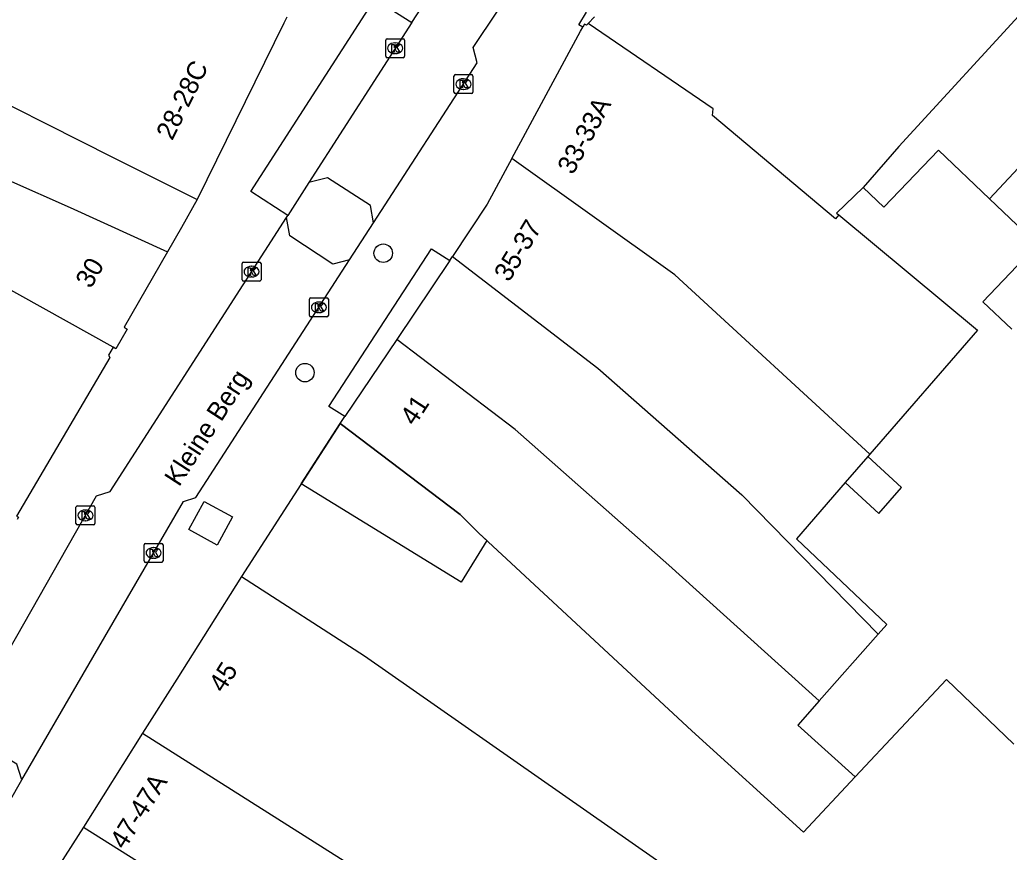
# Model space of a CAD drawing. Extents: x 160664 to 161506, y 382245 to 383288.
# Drawn here: x 161106 to 161158.3, y 383066.6 to 383110.6 of the extents above; entities that cross this region are included whole.
import ezdxf

# ---------------------------------------------------------------- set-up
doc = ezdxf.new("R2010")
doc.units = 0
for name, color, linetype in [('IMGEO_Boom', 7, 'Continuous'), ('IMGEO_Kolk', 7, 'Continuous'), ('IMGEO_Muur', 7, 'Continuous'), ('IMGEO_Openbare_ruimte_label', 7, 'Continuous'), ('IMGEO_Pand', 7, 'Continuous'), ('IMGEO_Pand_nummerreeks', 7, 'Continuous'), ('IMGEO_Pand_vergunning_verleend', 7, 'Continuous'), ('IMGEO_Parkeervlak_open', 7, 'Continuous'), ('IMGEO_Voetpad_gesloten', 7, 'Continuous'), ('IMGEO_Voetpad_open', 7, 'Continuous'), ('IMGEO_Woonerf_open', 7, 'Continuous')]:
    doc.layers.add(name, color=color, linetype=linetype)

msp = doc.modelspace()

# ---------------------------------------------------------------- linework, layer by layer
at = {"layer": 'IMGEO_Boom'}
for centre in [(161125.209, 383098.247), (161121.069, 383091.936)]:
    msp.add_circle(centre, 0.489, dxfattribs=at)
at = {"layer": 'IMGEO_Kolk'}
for p, q in [((161125.339, 383108.654), (161125.339, 383109.506)), ((161125.414, 383109.58), (161126.266, 383109.58)), ((161125.827, 383109.36), (161125.852, 383109.36)), ((161126.34, 383109.506), (161126.34, 383108.654)), ((161125.85, 383108.8), (161125.825, 383108.8)), ((161126.266, 383108.58), (161125.414, 383108.58)), ((161128.948, 383106.759), (161128.948, 383107.611)), ((161129.023, 383107.685), (161129.875, 383107.685)), ((161129.949, 383107.611), (161129.949, 383106.759)), ((161129.436, 383107.465), (161129.461, 383107.465)), ((161129.875, 383106.685), (161129.023, 383106.685)), ((161129.459, 383106.905), (161129.434, 383106.905)), ((161117.749, 383096.848), (161117.749, 383097.7)), ((161117.824, 383097.774), (161118.676, 383097.774)), ((161118.75, 383097.7), (161118.75, 383096.848)), ((161118.237, 383097.554), (161118.262, 383097.554)), ((161118.676, 383096.774), (161117.824, 383096.774)), ((161118.26, 383096.994), (161118.235, 383096.994)), ((161121.308, 383094.962), (161121.308, 383095.814)), ((161121.383, 383095.888), (161122.235, 383095.888)), ((161121.796, 383095.668), (161121.821, 383095.668)), ((161122.309, 383095.814), (161122.309, 383094.962)), ((161121.819, 383095.108), (161121.794, 383095.108)), ((161122.235, 383094.888), (161121.383, 383094.888)), ((161108.965, 383083.963), (161108.965, 383084.815)), ((161109.04, 383084.889), (161109.892, 383084.889)), ((161109.453, 383084.669), (161109.478, 383084.669)), ((161109.966, 383084.815), (161109.966, 383083.963)), ((161109.476, 383084.109), (161109.451, 383084.109)), ((161109.892, 383083.889), (161109.04, 383083.889)), ((161112.57, 383081.978), (161112.57, 383082.83)), ((161112.645, 383082.904), (161113.497, 383082.904)), ((161113.058, 383082.684), (161113.083, 383082.684)), ((161113.571, 383082.83), (161113.571, 383081.978)), ((161113.081, 383082.124), (161113.056, 383082.124)), ((161113.497, 383081.904), (161112.645, 383081.904))]:
    msp.add_line(p, q, dxfattribs=at)
for points in [[(161125.339, 383108.654), (161125.339, 383109.506)], [(161125.414, 383109.58), (161126.266, 383109.58)], [(161125.66, 383109.28), (161125.783, 383109.28), (161125.783, 383109.129), (161125.913, 383109.28), (161126.077, 383109.28), (161125.931, 383109.129), (161126.084, 383108.88), (161125.932, 383108.88), (161125.847, 383109.044), (161125.783, 383108.977), (161125.783, 383108.88), (161125.66, 383108.88), (161125.66, 383109.28)], [(161126.34, 383109.506), (161126.34, 383108.654)], [(161126.266, 383108.58), (161125.414, 383108.58)], [(161128.948, 383106.759), (161128.948, 383107.611)], [(161129.023, 383107.685), (161129.875, 383107.685)], [(161129.949, 383107.611), (161129.949, 383106.759)], [(161129.269, 383107.385), (161129.392, 383107.385), (161129.392, 383107.234), (161129.522, 383107.385), (161129.686, 383107.385), (161129.54, 383107.234), (161129.693, 383106.985), (161129.541, 383106.985), (161129.456, 383107.149), (161129.392, 383107.082), (161129.392, 383106.985), (161129.269, 383106.985), (161129.269, 383107.385)], [(161129.875, 383106.685), (161129.023, 383106.685)], [(161117.749, 383096.848), (161117.749, 383097.7)], [(161117.824, 383097.774), (161118.676, 383097.774)], [(161118.75, 383097.7), (161118.75, 383096.848)], [(161118.07, 383097.474), (161118.193, 383097.474), (161118.193, 383097.323), (161118.323, 383097.474), (161118.487, 383097.474), (161118.341, 383097.323), (161118.494, 383097.074), (161118.342, 383097.074), (161118.257, 383097.238), (161118.193, 383097.171), (161118.193, 383097.074), (161118.07, 383097.074), (161118.07, 383097.474)], [(161118.676, 383096.774), (161117.824, 383096.774)], [(161121.308, 383094.962), (161121.308, 383095.814)], [(161121.383, 383095.888), (161122.235, 383095.888)], [(161121.629, 383095.588), (161121.752, 383095.588), (161121.752, 383095.437), (161121.882, 383095.588), (161122.046, 383095.588), (161121.9, 383095.437), (161122.053, 383095.188), (161121.901, 383095.188), (161121.816, 383095.352), (161121.752, 383095.285), (161121.752, 383095.188), (161121.629, 383095.188), (161121.629, 383095.588)], [(161122.309, 383095.814), (161122.309, 383094.962)], [(161122.235, 383094.888), (161121.383, 383094.888)], [(161108.965, 383083.963), (161108.965, 383084.815)], [(161109.04, 383084.889), (161109.892, 383084.889)], [(161109.286, 383084.589), (161109.409, 383084.589), (161109.409, 383084.438), (161109.539, 383084.589), (161109.703, 383084.589), (161109.557, 383084.438), (161109.71, 383084.189), (161109.558, 383084.189), (161109.473, 383084.353), (161109.409, 383084.286), (161109.409, 383084.189), (161109.286, 383084.189), (161109.286, 383084.589)], [(161109.966, 383084.815), (161109.966, 383083.963)], [(161109.892, 383083.889), (161109.04, 383083.889)], [(161112.57, 383081.978), (161112.57, 383082.83)], [(161112.645, 383082.904), (161113.497, 383082.904)], [(161112.891, 383082.604), (161113.014, 383082.604), (161113.014, 383082.453), (161113.144, 383082.604), (161113.308, 383082.604), (161113.162, 383082.453), (161113.315, 383082.204), (161113.163, 383082.204), (161113.078, 383082.368), (161113.014, 383082.301), (161113.014, 383082.204), (161112.891, 383082.204), (161112.891, 383082.604)], [(161113.571, 383082.83), (161113.571, 383081.978)], [(161113.497, 383081.904), (161112.645, 383081.904)]]:
    msp.add_lwpolyline(points, dxfattribs=at)
for centre, start, end in [((161125.416, 383109.504), 91.552, 178.448), ((161125.416, 383109.504), 91.552, 178.448), ((161126.264, 383109.504), 1.552, 88.448), ((161126.264, 383109.504), 1.552, 88.448), ((161125.416, 383108.656), 181.552, 268.448), ((161125.416, 383108.656), 181.552, 268.448), ((161126.264, 383108.656), 271.552, 358.448), ((161126.264, 383108.656), 271.552, 358.448), ((161129.025, 383107.609), 91.552, 178.448), ((161129.025, 383107.609), 91.552, 178.448), ((161129.873, 383107.609), 1.552, 88.448), ((161129.873, 383107.609), 1.552, 88.448), ((161129.025, 383106.761), 181.552, 268.448), ((161129.025, 383106.761), 181.552, 268.448), ((161129.873, 383106.761), 271.552, 358.448), ((161129.873, 383106.761), 271.552, 358.448), ((161117.826, 383097.698), 91.552, 178.448), ((161117.826, 383097.698), 91.552, 178.448), ((161118.674, 383097.698), 1.552, 88.448), ((161118.674, 383097.698), 1.552, 88.448), ((161117.826, 383096.85), 181.552, 268.448), ((161117.826, 383096.85), 181.552, 268.448), ((161118.674, 383096.85), 271.552, 358.448), ((161118.674, 383096.85), 271.552, 358.448), ((161121.385, 383095.812), 91.552, 178.448), ((161121.385, 383095.812), 91.552, 178.448), ((161122.233, 383095.812), 1.552, 88.448), ((161122.233, 383095.812), 1.552, 88.448), ((161121.385, 383094.964), 181.552, 268.448), ((161121.385, 383094.964), 181.552, 268.448), ((161122.233, 383094.964), 271.552, 358.448), ((161122.233, 383094.964), 271.552, 358.448), ((161109.042, 383084.813), 91.552, 178.448), ((161109.042, 383084.813), 91.552, 178.448), ((161109.89, 383084.813), 1.552, 88.448), ((161109.89, 383084.813), 1.552, 88.448), ((161109.042, 383083.965), 181.552, 268.448), ((161109.042, 383083.965), 181.552, 268.448), ((161109.89, 383083.965), 271.552, 358.448), ((161109.89, 383083.965), 271.552, 358.448), ((161112.647, 383082.828), 91.552, 178.448), ((161112.647, 383082.828), 91.552, 178.448), ((161113.495, 383082.828), 1.552, 88.448), ((161113.495, 383082.828), 1.552, 88.448), ((161112.647, 383081.98), 181.552, 268.448), ((161112.647, 383081.98), 181.552, 268.448), ((161113.495, 383081.98), 271.552, 358.448), ((161113.495, 383081.98), 271.552, 358.448)]:
    msp.add_arc(centre, 0.0765, start, end, dxfattribs=at)
for centre, major_axis, ratio, start_param, end_param in [((161125.826, 383109.08), (-0.387, 0.002), 0.722429, 4.712389, 7.853982), ((161125.851, 383109.08), (-0.39, 0.002), 0.717154, 1.570796, 4.712389), ((161129.435, 383107.185), (-0.387, 0.002), 0.722429, 4.712389, 7.853982), ((161129.46, 383107.185), (-0.39, 0.002), 0.717154, 1.570796, 4.712389), ((161118.236, 383097.274), (-0.387, 0.002), 0.722429, 4.712389, 7.853982), ((161118.261, 383097.274), (-0.39, 0.002), 0.717154, 1.570796, 4.712389), ((161121.795, 383095.388), (-0.387, 0.002), 0.722429, 4.712389, 7.853982), ((161121.82, 383095.388), (-0.39, 0.002), 0.717154, 1.570796, 4.712389), ((161109.452, 383084.389), (-0.387, 0.002), 0.722429, 4.712389, 7.853982), ((161109.477, 383084.389), (-0.39, 0.002), 0.717154, 1.570796, 4.712389), ((161113.057, 383082.404), (-0.387, 0.002), 0.722429, 4.712389, 7.853982), ((161113.082, 383082.404), (-0.39, 0.002), 0.717154, 1.570796, 4.712389)]:
    msp.add_ellipse(centre, major_axis=major_axis, ratio=ratio, start_param=start_param, end_param=end_param, dxfattribs=at)
at = {"layer": 'IMGEO_Muur'}
msp.add_lwpolyline([(161158.54, 383072.292), (161154.974, 383075.718), (161150.151, 383070.564)], dxfattribs=at)
at = {"layer": 'IMGEO_Pand'}
for points in [[(161159.385, 383111.434), (161152.47, 383103.892), (161150.569, 383101.727)], [(161120.108, 383110.731), (161119.96, 383110.405), (161115.365, 383101.087)], [(161136.38, 383110.75), (161136.042, 383110.391)], [(161132.001, 383103.26), (161135.635, 383109.987), (161135.754, 383110.198)], [(161136.042, 383110.391), (161135.953, 383110.296), (161135.846, 383110.361), (161135.754, 383110.198)], [(161149.287, 383100.269), (161149.111, 383100.068), (161142.622, 383105.53), (161142.649, 383105.883), (161136.042, 383110.391)], [(161102.23, 383107.686), (161110.898, 383103.331), (161115.365, 383101.087)], [(161163.346, 383107.644), (161157.262, 383101.115)], [(161102.119, 383103.56), (161108.651, 383100.67), (161113.801, 383098.313)], [(161157.262, 383101.115), (161154.551, 383103.696), (161151.676, 383100.675), (161150.569, 383101.727)], [(161132.001, 383103.26), (161130.695, 383100.843), (161128.867, 383098.067)], [(161150.938, 383087.632), (161140.625, 383097.102), (161132.001, 383103.26)], [(161110.931, 383093.276), (161099.663, 383099.555), (161094.315, 383102.504)], [(161150.569, 383101.727), (161149.172, 383100.365), (161149.287, 383100.269)], [(161158.436, 383094.229), (161156.898, 383095.675), (161159.788, 383098.711), (161157.262, 383101.115)], [(161149.287, 383100.269), (161156.616, 383094.173), (161150.938, 383087.632)], [(161113.801, 383098.313), (161111.507, 383094.334), (161111.675, 383094.237), (161111.074, 383093.195), (161110.931, 383093.276)], [(161128.727, 383097.855), (161125.919, 383093.682)], [(161128.727, 383097.855), (161128.867, 383098.067)], [(161128.867, 383098.067), (161136.559, 383092.177), (161144.172, 383085.477), (161151.374, 383078.105)], [(161125.919, 383093.682), (161123.185, 383089.618)], [(161148.258, 383074.587), (161140.297, 383081.749), (161132.177, 383088.928), (161125.919, 383093.682)], [(161110.931, 383093.276), (161110.688, 383092.855), (161110.76, 383092.732), (161108.112, 383088.238), (161105.824, 383084.356), (161105.924, 383084.298), (161105.851, 383084.172)], [(161122.93, 383089.238), (161123.185, 383089.618)], [(161150.151, 383070.564), (161147.432, 383067.653), (161141.512, 383072.995), (161130.259, 383083.445), (161129.272, 383084.441), (161122.93, 383089.238)], [(161150.823, 383087.499), (161149.626, 383086.12)], [(161149.626, 383086.12), (161151.405, 383084.486), (161152.602, 383085.865), (161150.823, 383087.499)], [(161150.938, 383087.632), (161150.823, 383087.499)], [(161149.626, 383086.12), (161147.047, 383083.15), (161151.834, 383078.625), (161151.374, 383078.105)], [(161117.715, 383081.151), (161114.297, 383075.737), (161112.489, 383072.874)], [(161117.715, 383081.151), (161124.224, 383076.969), (161135.968, 383068.755), (161143.154, 383063.734), (161142.942, 383063.342), (161142.897, 383063.273)], [(161151.374, 383078.105), (161148.258, 383074.587)], [(161148.258, 383074.587), (161147.119, 383073.302), (161150.151, 383070.564)], [(161112.489, 383072.874), (161109.356, 383067.911)], [(161112.489, 383072.874), (161128.71, 383062.601), (161138.969, 383054.914)], [(161109.356, 383067.911), (161106.181, 383062.918), (161106.022, 383062.668)], [(161109.356, 383067.911), (161112.219, 383066.12), (161111.934, 383065.708), (161120.939, 383059.954), (161122.234, 383059.153)]]:
    msp.add_lwpolyline(points, dxfattribs=at)
at = {"layer": 'IMGEO_Pand_vergunning_verleend'}
msp.add_lwpolyline([(161120.878, 383086.055), (161122.93, 383089.238), (161129.272, 383084.441), (161130.259, 383083.445), (161130.679, 383083.055), (161129.322, 383080.852), (161120.878, 383086.055)], dxfattribs=at)
at = {"layer": 'IMGEO_Parkeervlak_open'}
for points in [[(161126.716, 383110.439), (161121.278, 383101.982)], [(161121.278, 383101.982), (161120.161, 383100.245)], [(161158.54, 383072.292), (161154.974, 383075.718), (161150.151, 383070.564)]]:
    msp.add_lwpolyline(points, dxfattribs=at)
at = {"layer": 'IMGEO_Voetpad_gesloten'}
msp.add_lwpolyline([(161117.239, 383084.304), (161116.423, 383082.817), (161114.928, 383083.636), (161115.743, 383085.123), (161117.239, 383084.304)], dxfattribs=at)
at = {"layer": 'IMGEO_Voetpad_open'}
for points in [[(161126.716, 383110.439), (161127.839, 383112.186), (161127.679, 383113.208), (161135.448, 383125.333), (161133.773, 383126.361), (161133.469, 383127.948), (161135.792, 383131.655), (161135.611, 383132.118)], [(161124.699, 383099.854), (161130.179, 383108.315), (161129.967, 383109.115), (161137.681, 383120.657), (161139.128, 383122.904), (161141.184, 383123.375), (161143.502, 383124.543), (161144.392, 383124.992)], [(161120.161, 383100.245), (161118.207, 383101.501), (161124.761, 383111.696), (161126.716, 383110.439)], [(161135.754, 383110.198), (161135.548, 383110.31), (161135.957, 383110.98)], [(161115.365, 383101.087), (161114.549, 383099.614), (161113.801, 383098.313)], [(161102.587, 383072.301), (161107.023, 383080.092), (161110.056, 383085.418), (161110.781, 383085.656), (161120.09, 383100.134)], [(161120.09, 383100.134), (161120.161, 383100.245)], [(161123.43, 383097.895), (161124.699, 383099.854)], [(161123.185, 383089.618), (161122.327, 383090.152), (161127.754, 383098.482), (161128.727, 383097.855)], [(161106.105, 383070.405), (161110.498, 383077.975), (161114.65, 383085.128), (161115.299, 383085.34), (161123.43, 383097.895)], [(161122.93, 383089.238), (161117.715, 383081.151)], [(161104.708, 383067.998), (161106.105, 383070.405)]]:
    msp.add_lwpolyline(points, dxfattribs=at)
at = {"layer": 'IMGEO_Woonerf_open'}
for points in [[(161124.699, 383099.854), (161124.53, 383100.761), (161122.257, 383102.231), (161121.278, 383101.982)], [(161123.43, 383097.895), (161122.548, 383097.666), (161120.271, 383099.166), (161120.09, 383100.134)], [(161106.105, 383070.405), (161105.848, 383071.237), (161103.61, 383072.555), (161102.587, 383072.301)]]:
    msp.add_lwpolyline(points, dxfattribs=at)

# ---------------------------------------------------------------- texts
at = {"layer": 'IMGEO_Openbare_ruimte_label'}
msp.add_text('Kleine Berg', height=1, rotation=57.041, dxfattribs=at).set_placement((161114.418, 383085.862))
at = {"layer": 'IMGEO_Pand_nummerreeks'}
for s, rotation, p in [('28-28C', 63.839, (161114.054, 383104.162)), ('33-33A', 61.5881, (161135.236, 383102.348)), ('35-37', 58.8886, (161131.859, 383096.677)), ('30', 60.0116, (161109.748, 383096.33)), ('41', 56.6259, (161126.869, 383089.072)), ('45', 57.737, (161116.763, 383074.959)), ('47-47A', 57.7312, (161111.534, 383066.678))]:
    msp.add_text(s, height=1, rotation=rotation, dxfattribs=at).set_placement(p)

doc.saveas('drawing.dxf')
